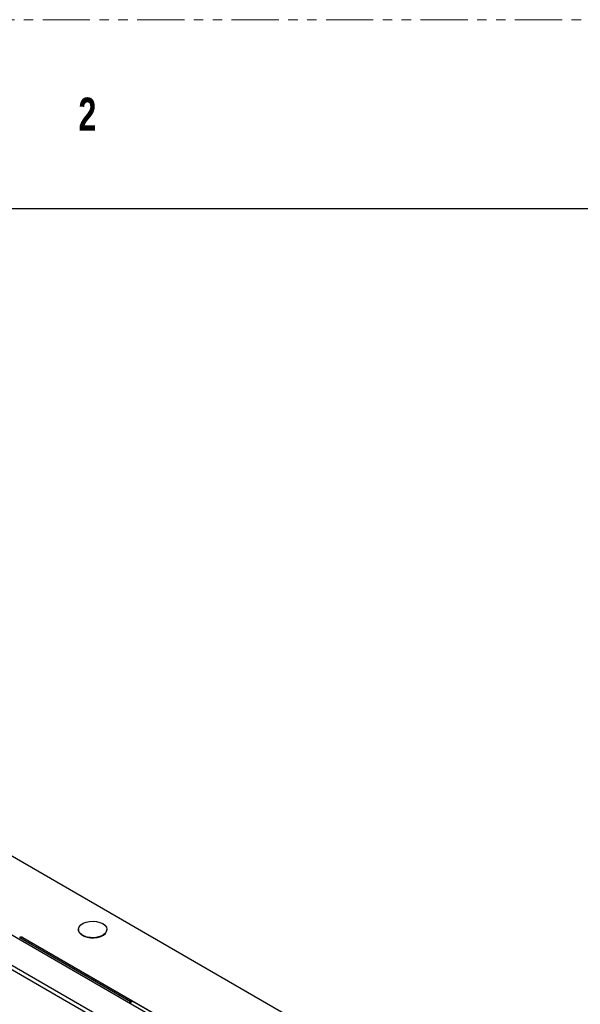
# Model space of a CAD drawing. Header units: millimetres. Extents: x 3619 to 4737, y 1503 to 2366.
# Tile 259 of 260: x 4518 to 4593, y 2234 to 2366. Entities that reach past the tile are written whole.
import ezdxf

# ---------------------------------------------------------------- set-up
doc = ezdxf.new("R2010")
doc.units = ezdxf.units.MM
doc.linetypes.add('PHANTOM', pattern=[12.7, 6.35, -1.27, 1.27, -1.27, 1.27, -1.27])
doc.styles.add('SLDTEXTSTYLE1', font='GOTHICB.TTF', dxfattribs={"width": 0.7304})

msp = doc.modelspace()

# ---------------------------------------------------------------- linework, layer by layer
at = {"color": 7, "linetype": 'PHANTOM', "lineweight": 0}
msp.add_line((3619.2014, 2366.3643), (4736.8014, 2366.3643), dxfattribs=at)
at = {"color": 7, "linetype": 'Continuous', "lineweight": 30}
for p, q in [((3631.9014, 2340.9643), (4724.1014, 2340.9643)), ((4681.7631, 2158.5911), (4403.5873, 2319.1786)), ((4672.272, 2149.402), (4388.0609, 2313.4736)), ((4387.6585, 2313.1616), (4672.203, 2148.8975)), ((4395.7194, 2313.1508), (4671.7068, 2153.8267)), ((4525.6971, 2244.0195), (4525.6971, 2243.9978)), ((4529.5305, 2243.9978), (4529.5305, 2244.0195)), ((4518.2328, 2242.9261), (4549.6519, 2224.7882)), ((4518.2328, 2242.907), (4518.2328, 2242.9261)), ((4549.6519, 2224.7691), (4518.2328, 2242.907)), ((4532.6814, 2234.3429), (4532.8747, 2234.4545)), ((4532.6814, 2234.1796), (4533.0161, 2234.3728)), ((4532.6814, 2234.0843), (4532.6814, 2234.1796))]:
    msp.add_line(p, q, dxfattribs=at)
at = {"color": 8, "linetype": 'Continuous', "lineweight": 30}
msp.add_line((4517.8077, 2242.9293), (4532.6814, 2234.3429), dxfattribs=at)
at = {"color": 7, "linetype": 'Continuous', "lineweight": 30, "flags": 128}
for points in [[(4528.9691, 2244.8019), (4529.2635, 2244.5828), (4529.4543, 2244.3282), (4529.5295, 2244.0543), (4529.4843, 2243.7782), (4529.3215, 2243.5172), (4529.0515, 2243.2878), (4528.6911, 2243.1044), (4528.263, 2242.9785), (4527.7942, 2242.918), (4527.314, 2242.9267), (4526.8526, 2243.0041), (4526.439, 2243.1452), (4526.0993, 2243.3414), (4525.8548, 2243.5801), (4525.7207, 2243.8464), (4525.7056, 2244.1237), (4525.8104, 2244.3943), (4526.0285, 2244.6415), (4526.3463, 2244.8495), (4526.7436, 2245.0054), (4527.1957, 2245.0994), (4527.674, 2245.1255), (4528.1485, 2245.0821), (4528.5894, 2244.9719), (4528.9691, 2244.8019)], [(4525.6971, 2243.9978), (4525.7207, 2243.8247), (4525.8548, 2243.5583), (4526.0993, 2243.3196), (4526.439, 2243.1235), (4526.8526, 2242.9823), (4527.314, 2242.9049), (4527.7942, 2242.8962), (4528.263, 2242.9567), (4528.6911, 2243.0826), (4529.0515, 2243.266), (4529.3215, 2243.4954), (4529.4843, 2243.7564), (4529.5305, 2243.9978)]]:
    msp.add_lwpolyline(points, dxfattribs=at)
at = {"color": 7, "linetype": 'Continuous', "lineweight": 30}
for centre in [(4517.996, 2242.4647), (4517.996, 2242.4456)]:
    msp.add_arc(centre, 0.5187, 62.826216, 113.858785, dxfattribs=at)
msp.add_open_spline([(4532.5497, 2234.1603), (4532.55, 2234.1624), (4532.5537, 2234.1874), (4532.5801, 2234.2389), (4532.6255, 2234.3034), (4532.6628, 2234.3297), (4532.6814, 2234.3429)], degree=3, knots=[0, 0, 0, 0, 0.0296401, 0.35310553, 0.67655099, 1, 1, 1, 1], dxfattribs=at)

# ---------------------------------------------------------------- texts
at = {"color": 7, "linetype": 'Continuous', "lineweight": 0, "insert": (4525.6956, 2355.8849), "char_height": 4.445, "attachment_point": 1, "style": 'SLDTEXTSTYLE1'}
msp.add_mtext('2', dxfattribs=at)

doc.saveas('drawing.dxf')
